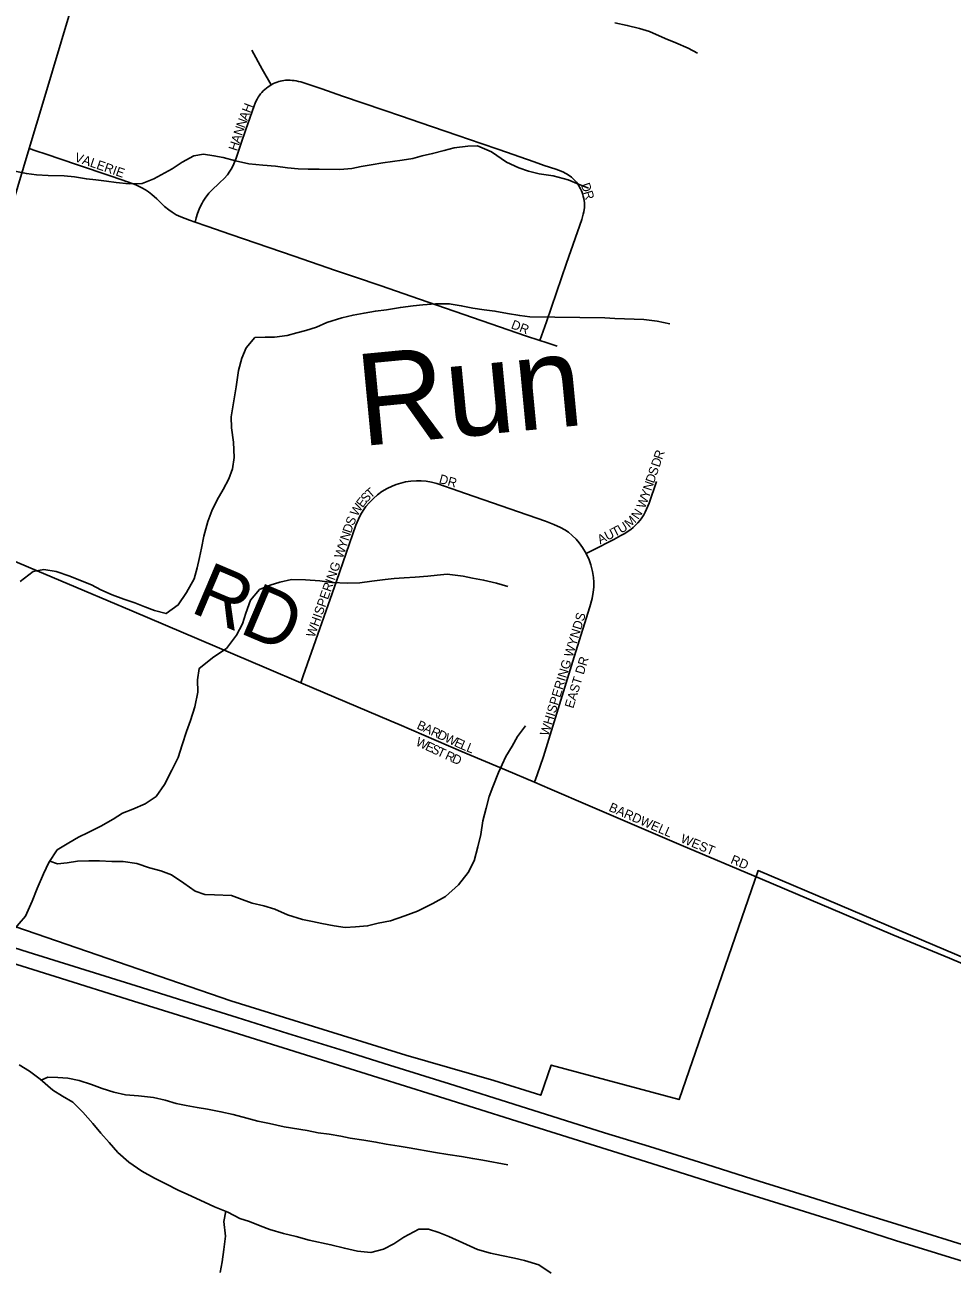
# Model space of a CAD drawing. Extents: x 1451455 to 1749751, y 218250 to 574981.
# Drawn here: x 1554185 to 1559243, y 384334 to 391098 of the extents above; entities that cross this region are included whole.
import ezdxf

# ---------------------------------------------------------------- set-up
doc = ezdxf.new("R2010")
doc.units = 0
for name, color, linetype in [('GM_X_City_Street', 7, 'Continuous'), ('GM_X_City_Street_Text', 7, 'Continuous'), ('GM_X_Corporation', 7, 'Continuous'), ('GM_X_County_Road', 7, 'Continuous'), ('GM_X_County_Road_Text', 7, 'Continuous'), ('GM_X_Minor_River', 7, 'Continuous'), ('GM_X_Minor_River_Text', 7, 'Continuous'), ('GM_X_State_Route', 7, 'Continuous'), ('GM_X_Township_Subdivision', 7, 'Continuous'), ('GM_X_Township_Subdivision_Text', 7, 'Continuous')]:
    doc.layers.add(name, color=color, linetype=linetype)

msp = doc.modelspace()

# ---------------------------------------------------------------- linework, layer by layer
at = {"layer": 'GM_X_City_Street'}
for points in [[(1556226.1, 387282.3), (1556562.7, 387137.7), (1556810, 387033.1)], [(1557268.2, 386837.5), (1557765, 386625.5), (1558195.1, 386442.4), (1558919.6, 386136.4), (1559228.5, 386007.8), (1559459.5, 385910.8)]]:
    msp.add_lwpolyline(points, dxfattribs=at)
at = {"layer": 'GM_X_Corporation'}
msp.add_lwpolyline([(1554977.1, 383762.8), (1552378, 384550.2), (1552532.7, 385068.2), (1552654.8, 385479), (1552640.4, 385483.3), (1552718.8, 385981.7), (1552915.3, 385923.2), (1552993.8, 386186.7), (1553085.3, 386204.2), (1553162.4, 386452.5), (1553887.5, 386258.8), (1554078.6, 386199.5), (1555308.2, 385775.9), (1556263.3, 385479.4), (1556743.8, 385340.7), (1556999.4, 385261.3), (1557056, 385425.5), (1557753.2, 385237.8), (1558184.6, 386486.4), (1559966.7, 385730)], dxfattribs=at)
at = {"layer": 'GM_X_County_Road'}
for points in [[(1554209, 390423.4), (1554288.5, 390689.2), (1554478.6, 391323.9), (1554576.1, 391643.5), (1554695.2, 392031.5), (1554793.9, 392351), (1554885.6, 392655.7), (1554935.5, 392839.2)], [(1553584.4, 388402.4), (1553594.2, 388431.8), (1553603.8, 388460.8), (1553618.6, 388506.6), (1553813.2, 389115.9), (1554054.4, 389906.6), (1554209, 390423.4)], [(1553584.4, 388402.4), (1553808.7, 388308.6), (1554253.4, 388121.5), (1554769.8, 387902), (1555503.5, 387589.8), (1555690.8, 387510.2)], [(1555690.8, 387510.2), (1556182.8, 387300.9), (1556226.1, 387282.3)], [(1556810, 387033.1), (1556964.8, 386967.7)], [(1556964.8, 386967.7), (1557049.3, 386931.9), (1557268.2, 386837.5)]]:
    msp.add_lwpolyline(points, dxfattribs=at)
at = {"layer": 'GM_X_Minor_River'}
for points in [[(1557403.4, 391108.3), (1557471.1, 391095.2), (1557536.8, 391078.2), (1557592.4, 391061.4), (1557677.7, 391024.1), (1557735.3, 390999.2), (1557802.7, 390970.2), (1557854.3, 390943.4)], [(1554112.1, 390304), (1554193.7, 390286.7), (1554249.5, 390279.8), (1554313.4, 390276.8), (1554399.3, 390275.5), (1554457.1, 390268.6), (1554520.9, 390257.6), (1554572.7, 390252.8), (1554630.6, 390245.9), (1554684.4, 390239.1), (1554754.2, 390232), (1554826.1, 390232.8), (1554888.5, 390257.9), (1554989.2, 390312.3), (1555043.8, 390349.4), (1555106.3, 390384.4), (1555160.4, 390393.6), (1555216.2, 390384.7), (1555267.9, 390373.9), (1555333.6, 390356.9), (1555407.2, 390339.7), (1555483, 390332.6), (1555552.8, 390327.5), (1555618.6, 390318.5), (1555676.5, 390313.5), (1555730.4, 390310.7), (1555790.3, 390311.8), (1555904.2, 390310), (1555968.2, 390315), (1556020.3, 390326.2), (1556074.4, 390335.3), (1556138.5, 390346.3), (1556242.6, 390360.7), (1556300.7, 390369.8), (1556352.9, 390383), (1556409, 390396.1), (1556473.2, 390413.1), (1556527.4, 390428.3), (1556601.5, 390437.1), (1556653.4, 390438.3), (1556730.8, 390405.1), (1556811.8, 390349.9)], [(1556811.8, 390349.9), (1556879.3, 390318.8), (1556932.9, 390300), (1556990.6, 390285.1), (1557066.3, 390274), (1557147.9, 390252.7), (1557205.5, 390229.8), (1557259.1, 390207)], [(1554159.6, 388061.9), (1554230.4, 388116.8), (1554288.5, 388127.8), (1554356.2, 388116.8), (1554431.8, 388091.6), (1554489.3, 388068.7), (1554548.9, 388043.8), (1554600.4, 388017), (1554661.8, 387990), (1554725.4, 387967.1), (1554785, 387946.1), (1554840.6, 387925.3), (1554892.2, 387904.5), (1554955.9, 387887.5), (1555022.6, 387934.5), (1555067.6, 388001.8), (1555108.8, 388077.1), (1555125.8, 388136.8), (1555138.7, 388192.6), (1555149.5, 388244.4), (1555162.5, 388310.2), (1555183.8, 388389.9), (1555204.7, 388447.5), (1555233.7, 388507.1), (1555266.6, 388564.5), (1555297.5, 388622), (1555318.4, 388677.7), (1555327.4, 388739.5), (1555322.7, 388821.6), (1555312, 388899.7), (1555311, 388959.7), (1555337.6, 389123.3), (1555351, 389213), (1555368.1, 389280.8), (1555393, 389336.3), (1555439.8, 389393.6), (1555495.8, 389394.7), (1555547.8, 389395.9), (1555615.8, 389404.8), (1555668, 389418), (1555718.2, 389431.2), (1555776.4, 389450.3), (1555832.8, 389475.5), (1555915.1, 389500.2), (1555975.2, 389515.2), (1556035.4, 389526.3), (1556097.5, 389537.3), (1556157.5, 389544.4), (1556233.6, 389557.2), (1556303.7, 389566.1), (1556355.8, 389571.3), (1556425.8, 389576.2), (1556499.7, 389577.1), (1556565.5, 389566), (1556629.2, 389553.1), (1556691, 389544.1), (1556748.8, 389537.2), (1556818.5, 389524.1), (1556884.3, 389513.1), (1556940.1, 389506.3), (1557347.6, 389500), (1557403.5, 389497.1), (1557455.4, 389494.3), (1557509.3, 389493.5), (1557561.2, 389490.7), (1557633, 389481.6), (1557702.7, 389468.5)], [(1554120.4, 386158.5), (1554189.7, 386237.5), (1554225, 386318.9), (1554252.1, 386388.5), (1554287.3, 386468), (1554316.3, 386529.5), (1554361.4, 386598.8), (1554426, 386637.8), (1554478.4, 386669), (1554530.8, 386694.2), (1554599.3, 386729.1), (1554667.8, 386766.1), (1554718.3, 386799.3), (1554774.6, 386820.4), (1554841, 386849.4), (1554901.6, 386890.5), (1554946.7, 386955.8), (1554987.9, 387033.1), (1555021, 387102.6), (1555044.1, 387172.2), (1555067.3, 387243.9), (1555088.2, 387305.5), (1555113.4, 387379.1), (1555128.7, 387458.9), (1555127.8, 387526.9), (1555136.8, 387588.8), (1555215.8, 387651.5), (1555284.4, 387696.4), (1555339.6, 387769.6), (1555372.5, 387831.1), (1555391.5, 387890.8), (1555416.6, 387960.3), (1555465.5, 388019.6), (1555523.8, 388042.7), (1555576.1, 388059.9), (1555640.2, 388072.9), (1555716.1, 388071.7), (1555793.9, 388066.5), (1555859.7, 388057.5), (1555945.6, 388054.1), (1556011.5, 388055.1), (1556077.6, 388064.1), (1556149.7, 388073), (1556199.7, 388078.2), (1556253.8, 388083.4), (1556313.8, 388086.5), (1556383.8, 388091.4), (1556433.8, 388096.6), (1556487.8, 388101.8), (1556575.6, 388092.4), (1556627.4, 388081.6), (1556687.1, 388070.7), (1556756.8, 388053.6), (1556820.4, 388034.7)], [(1554321.8, 386537.9), (1554364.2, 386522.8), (1554416.2, 386528), (1554472.3, 386537.1), (1554534.3, 386540.1), (1554592.2, 386539.2), (1554660.1, 386536.2), (1554722, 386535.2), (1554795.8, 386524.1), (1554865.3, 386501), (1554927, 386484), (1554984.6, 386463.2), (1555051.8, 386418.1), (1555115, 386373.1), (1555166.6, 386356.3), (1555220.5, 386353.5), (1555312.4, 386350.1), (1555370, 386329.2), (1555425.6, 386308.4), (1555489.3, 386293.4), (1555549, 386276.5), (1555618.4, 386245.4), (1555699.9, 386220.1), (1555753.7, 386209.3), (1555805.5, 386198.5), (1555873.2, 386185.5), (1555933, 386176.6), (1555989, 386179.7), (1556055, 386184.7), (1556113.2, 386199.8), (1556179.4, 386212.8), (1556257.8, 386239.6), (1556326.1, 386264.5), (1556410.7, 386307.2), (1556479.3, 386344.2), (1556550.3, 386409.1), (1556603.3, 386476.3), (1556636.3, 386539.8), (1556655.5, 386615.5), (1556672.6, 386683.2), (1556683.8, 386757), (1556700.9, 386826.8), (1556718, 386890.5), (1556736.8, 386942.2), (1556768.1, 387021.7), (1556809.4, 387109.1), (1556842.3, 387164.5), (1556873.1, 387218.1), (1556916, 387275.4)], [(1554154.4, 385427.9), (1554211.7, 385393), (1554268.9, 385348.1), (1554337.9, 385289), (1554391.3, 385256.2), (1554446.7, 385223.3), (1554501.8, 385168.5), (1554556.7, 385107.6), (1554599.8, 385054.9), (1554644.9, 385004.2), (1554692, 384949.5), (1554753, 384896.5), (1554824.2, 384847.4), (1554893.5, 384808.3), (1554954.9, 384777.4), (1555022.3, 384744.3), (1555073.8, 384719.5), (1555165.1, 384678.1), (1555220.6, 384653.3), (1555292.1, 384624.2), (1555357.4, 384589.1), (1555411.1, 384572.3), (1555468.7, 384549.4), (1555522.3, 384528.6), (1555595.9, 384507.5), (1555665.6, 384490.4), (1555735.2, 384471.3), (1555854.7, 384445.5), (1555928.3, 384426.4), (1556000, 384411.3), (1556071.8, 384404.2), (1556142, 384421.2), (1556198.5, 384450.3), (1556253, 384487.5), (1556333.7, 384530.3), (1556387.7, 384531.5), (1556443.3, 384512.6), (1556496.9, 384491.8), (1556574.3, 384456.6), (1556653.6, 384419.4), (1556725.3, 384400.3), (1556785, 384387.4), (1556856.7, 384372.3), (1556910.5, 384359.5), (1556988, 384336.4), (1557055.2, 384291.3)], [(1554274, 385343.8), (1554311.1, 385359.4), (1554365, 385358.6), (1554420.9, 385353.7), (1554482.6, 385340.8), (1554548.2, 385319.8), (1554607.8, 385298.8), (1554671.4, 385277.8), (1554735.1, 385262.9), (1554804.9, 385257.8), (1554886.7, 385248.5), (1554950.4, 385233.5), (1555010.1, 385216.6), (1555065.8, 385205.8), (1555125.6, 385194.8), (1555181.4, 385186), (1555255.1, 385170.8), (1555320.8, 385155.8), (1555396.4, 385136.7), (1555456.1, 385119.8), (1555519.8, 385106.8), (1555599.5, 385089.6), (1555725, 385069.6), (1555784.8, 385056.7), (1555844.6, 385049.8), (1555908.4, 385038.8), (1555960.2, 385028), (1556033.9, 385016.9), (1556099.7, 385005.9), (1556155.5, 384995.1), (1556227.2, 384984), (1556281, 384975.2), (1556424.5, 384949), (1556492.3, 384937.9), (1556566, 384926.8), (1556627.8, 384915.9), (1556683.6, 384907), (1556819.1, 384881)], [(1555281.1, 384628.6), (1555271.2, 384572.5), (1555279.9, 384492.3), (1555270.7, 384420.4), (1555261.6, 384352.6), (1555250.7, 384294.7)]]:
    msp.add_lwpolyline(points, dxfattribs=at)
at = {"layer": 'GM_X_State_Route'}
for points in [[(1553035.5, 386321.2), (1553194, 386271.9), (1553453.6, 386190.5), (1553717, 386107.3), (1553960.2, 386031.3), (1554351.3, 385908), (1554777.2, 385774.9), (1555322.1, 385604.3), (1556111.1, 385357.4), (1556411.5, 385262.6), (1556636.9, 385191.9), (1556868.5, 385119), (1557604.5, 384889.1), (1558051.8, 384747.7), (1558408.8, 384636), (1558646.7, 384561.1), (1558934.3, 384469.8), (1559257, 384369.3), (1559365.2, 384336.7)], [(1553772.1, 386177.7), (1554203.8, 386041.3), (1554454.6, 385963.8), (1554792.9, 385858.3), (1555052.5, 385776.5), (1555343.7, 385685.2), (1555619, 385598.1), (1555926.1, 385502.9), (1556145.2, 385434.2), (1556530.4, 385313.8), (1556852.6, 385212), (1557347.3, 385057), (1557591.9, 384981.8), (1557864.3, 384896.7), (1558189.4, 384793.3), (1558493.1, 384697.9), (1558740.4, 384620.3), (1558941, 384558.3), (1559407.4, 384411.9)]]:
    msp.add_lwpolyline(points, dxfattribs=at)
at = {"layer": 'GM_X_Township_Subdivision'}
for points in [[(1555528.9, 390770.7), (1555479.4, 390856), (1555422.6, 390959.9)], [(1555113.5, 390022.3), (1555120.3, 390046.5), (1555127.8, 390068.9), (1555137.1, 390092.9), (1555143.9, 390108.8), (1555152.1, 390125.2), (1555158.2, 390136.2), (1555165.1, 390147.5), (1555171.7, 390157.9), (1555180.3, 390168.2), (1555189.4, 390179.6), (1555201.6, 390192.4), (1555249.2, 390237.5), (1555272.6, 390260.8), (1555290, 390281.1), (1555303.6, 390300), (1555314, 390317.1), (1555325.9, 390340.9), (1555338.3, 390371.7), (1555365, 390452.9), (1555390.3, 390527.4), (1555436.6, 390656.9), (1555441.9, 390670.2), (1555447.9, 390683.7), (1555452.3, 390692.4), (1555458.6, 390703.4), (1555464, 390711.9), (1555471.4, 390721.8), (1555478, 390729.8), (1555486.1, 390738.6), (1555502.8, 390753.5), (1555511.9, 390760.1), (1555521.2, 390766.4), (1555528.9, 390770.7)], [(1555528.9, 390770.7), (1555540.7, 390777.4), (1555550.9, 390781.9), (1555561.3, 390786.1), (1555569.8, 390789), (1555579.7, 390791.5), (1555588.7, 390793.3), (1555598.5, 390794.9), (1555607.9, 390795.9), (1555620.8, 390796.4), (1555631.7, 390796.2), (1555643.2, 390795.5), (1555654.8, 390794.3), (1555665.5, 390792.5), (1555677.9, 390790), (1555690.6, 390786.7), (1555805.6, 390749), (1555917.1, 390710), (1556143.5, 390632), (1556240.1, 390600.2), (1556339.2, 390566), (1556546.8, 390493.8), (1556674.3, 390451.2), (1556770.2, 390417.5), (1556962.6, 390351.4), (1557018, 390331.3), (1557080.4, 390310.9), (1557110.8, 390299.8), (1557122.2, 390294.6), (1557132.6, 390289.4), (1557143, 390283.5), (1557151.2, 390278.3), (1557159, 390272.8), (1557166.5, 390266.6), (1557173.7, 390260.4), (1557180.2, 390254.2), (1557186.8, 390247.3), (1557193.2, 390239.9), (1557198.9, 390232.5), (1557205.2, 390223), (1557210.9, 390213.6), (1557216, 390204.1), (1557220.7, 390193.4), (1557224.8, 390183.6), (1557228.4, 390172.3), (1557230.9, 390162.8), (1557234, 390150.6), (1557235.8, 390139), (1557237.1, 390128.5), (1557237.8, 390118.8), (1557237.4, 390109.5), (1557236.8, 390099.9), (1557235.6, 390090.4), (1557233.2, 390077.8), (1557230.6, 390065.1), (1557227.4, 390051.7), (1557222.7, 390037), (1557140.2, 389798.4), (1557031.2, 389478.8), (1556994.2, 389376.7)], [(1554209, 390423.4), (1554246.3, 390411.4), (1554302.7, 390393.2), (1554467.1, 390336.4), (1554656.8, 390272.7), (1554750.2, 390241.1), (1554790.1, 390225.2), (1554823.1, 390209.8), (1554843.5, 390198.6), (1554860.3, 390187.7), (1554878.7, 390173.3), (1554905.7, 390148.8), (1554947.7, 390107.5), (1554970, 390088.8), (1554988.4, 390075.8), (1555010.7, 390062.9), (1555037, 390050.3), (1555059.5, 390041.3), (1555082.7, 390032.7), (1555113.5, 390022.3)], [(1555113.5, 390022.3), (1555178.8, 390000), (1555309.3, 389955.4), (1555653.7, 389836.9), (1555880.3, 389759.2), (1555982.6, 389723.9), (1556128.7, 389674.4), (1556289.8, 389618.1), (1556432.8, 389569.8), (1556774, 389451.8), (1556916.4, 389402.3), (1556994.2, 389376.7)], [(1556994.2, 389376.7), (1557028.7, 389365.3), (1557088.8, 389345.5)], [(1555690.8, 387510.2), (1555703.9, 387547.8), (1555885.8, 388064.9), (1555991, 388369.2), (1556004.8, 388402.8), (1556016.7, 388426.7), (1556030.4, 388449.5), (1556045.8, 388471.2), (1556065.1, 388494.1), (1556086.2, 388515.4), (1556109, 388534.9), (1556133.2, 388552.5), (1556161.7, 388569.6), (1556188.3, 388583.2), (1556210, 388592), (1556235.6, 388599.7), (1556261.6, 388605.3), (1556291.2, 388609.3), (1556321.1, 388611.3), (1556347.7, 388611.5), (1556374.2, 388609.4), (1556403.8, 388604.3), (1556432.8, 388596.9), (1556516.8, 388567.7), (1556587.9, 388543)], [(1557247.4, 388214.9), (1557282.8, 388233.1), (1557396.9, 388291.9), (1557436.5, 388313.5), (1557457.3, 388324.8), (1557476, 388337), (1557489.8, 388346.5), (1557502.4, 388356.9), (1557514.1, 388367.8), (1557528.9, 388382.5), (1557540.6, 388396.8), (1557550.6, 388410.3), (1557560.6, 388425.9), (1557568.8, 388440.7), (1557576.2, 388456.7), (1557583.1, 388473.2), (1557590.1, 388490.1), (1557629.6, 388607.1)], [(1557247.4, 388214.9), (1557226.7, 388248.9), (1557209, 388273), (1557191.5, 388293.1), (1557170.2, 388314.1), (1557149.6, 388331.1), (1557130.5, 388344.5), (1557107.4, 388357.8), (1557071.1, 388374.2), (1557025.1, 388392.1), (1556587.9, 388543)], [(1556964.8, 386967.7), (1556979.8, 387007.6), (1557013.8, 387108), (1557181.2, 387652.3), (1557266.7, 387924.7), (1557278.6, 387969.3), (1557285.7, 388005.1), (1557288.4, 388031.6), (1557288.7, 388058.3), (1557286.5, 388084.9), (1557280.7, 388117.6), (1557271.9, 388153), (1557262.8, 388181.4), (1557247.4, 388214.9)]]:
    msp.add_lwpolyline(points, dxfattribs=at)

# ---------------------------------------------------------------- texts
at = {"layer": 'GM_X_City_Street_Text'}
for s, rotation, p in [('B', 335.10782, (1556319.1, 387262.1)), ('A', 335.09665, (1556355, 387245.5)), ('R', 335.10289, (1556394.9, 387226.9)), ('D', 335.10075, (1556430.8, 387210.3)), ('W', 335.09687, (1556470.7, 387191.7)), ('W', 334.85615, (1556313.3, 387171)), ('E', 334.86165, (1556365.1, 387146.7)), ('S', 334.8585, (1556397, 387131.8)), ('E', 335.30416, (1556522.8, 387167.6)), ('L', 337.05746, (1556556.3, 387152.2)), ('L', 338.12386, (1556589.6, 387138.1)), ('T', 334.86165, (1556428.9, 387116.8)), ('R', 335.37625, (1556473.1, 387096.1)), ('D', 336.67824, (1556510.3, 387079.1)), ('BARDWELL', 336.41448, (1557366.1, 386813.4)), ('WEST', 337.74866, (1557757.5, 386641.9)), ('RD', 337.62019, (1558030.3, 386527.5))]:
    msp.add_text(s, height=50, rotation=rotation, dxfattribs=at).set_placement(p)
at = {"layer": 'GM_X_County_Road_Text'}
msp.add_text('RD', height=300, rotation=336.9963, dxfattribs=at).set_placement((1555080.8, 387899))
at = {"layer": 'GM_X_Minor_River_Text'}
msp.add_text('Run', height=500.21, rotation=5.4521, dxfattribs=at).set_placement((1556020.8, 388800.4))
at = {"layer": 'GM_X_Township_Subdivision_Text'}
for s, rotation, p in [('A', 69.23161, (1555398.6, 390572.9)), ('H', 69.2214, (1555414.2, 390614.1)), ('N', 71.66528, (1555369.7, 390490.4)), ('N', 69.68445, (1555383.3, 390531.8)), ('A', 72.14915, (1555356.2, 390448.7)), ('H', 72.14915, (1555342.7, 390406.8)), ('VALERIE', 340.94439, (1554452.6, 390355.7)), ('D', 289.12607, (1557216.9, 390226.8)), ('R', 286.32239, (1557231.2, 390185.8)), ('DR', 338.7492, (1556833.3, 389444.7)), ('D', 71.10844, (1557646, 388682.6)), ('R', 71.10994, (1557660.2, 388724.2)), ('S', 71.1114, (1557630.3, 388636.8)), ('DR', 344.47245, (1556440.8, 388600.2)), ('N', 71.10193, (1557601.8, 388553.6)), ('D', 71.10844, (1557616.1, 388595.2)), ('E', 52.54549, (1556027.2, 388461.7)), ('S', 47.66748, (1556047.9, 388488.7)), ('T', 40.86208, (1556070.5, 388513.7)), ('W', 69.42691, (1557566.9, 388456.9)), ('Y', 71.12997, (1557587.6, 388511.9)), ('W', 58.53457, (1555998.1, 388414)), ('N', 55.9439, (1557530.1, 388397.4)), ('S', 66.98079, (1555977.8, 388363.5)), ('U', 31.23512, (1557436.7, 388322.8)), ('M', 42.62581, (1557482.9, 388352.1)), ('N', 71.74243, (1555950.6, 388280.9)), ('D', 71.75163, (1555964.4, 388322.7)), ('A', 26.75567, (1557322.9, 388265.2)), ('U', 26.75567, (1557362.2, 388285)), ('T', 26.75445, (1557401.5, 388304.9)), ('W', 71.74317, (1555918.9, 388184.8)), ('Y', 71.73441, (1555936.9, 388239.1)), ('WHISPERING', 70.52304, (1555765, 387753.9)), ('WHISPERING WYNDS', 72.98717, (1557040.9, 387216.7)), ('EAST DR', 72.82287, (1557175.9, 387367.4))]:
    msp.add_text(s, height=50, rotation=rotation, dxfattribs=at).set_placement(p)

doc.saveas('drawing.dxf')
